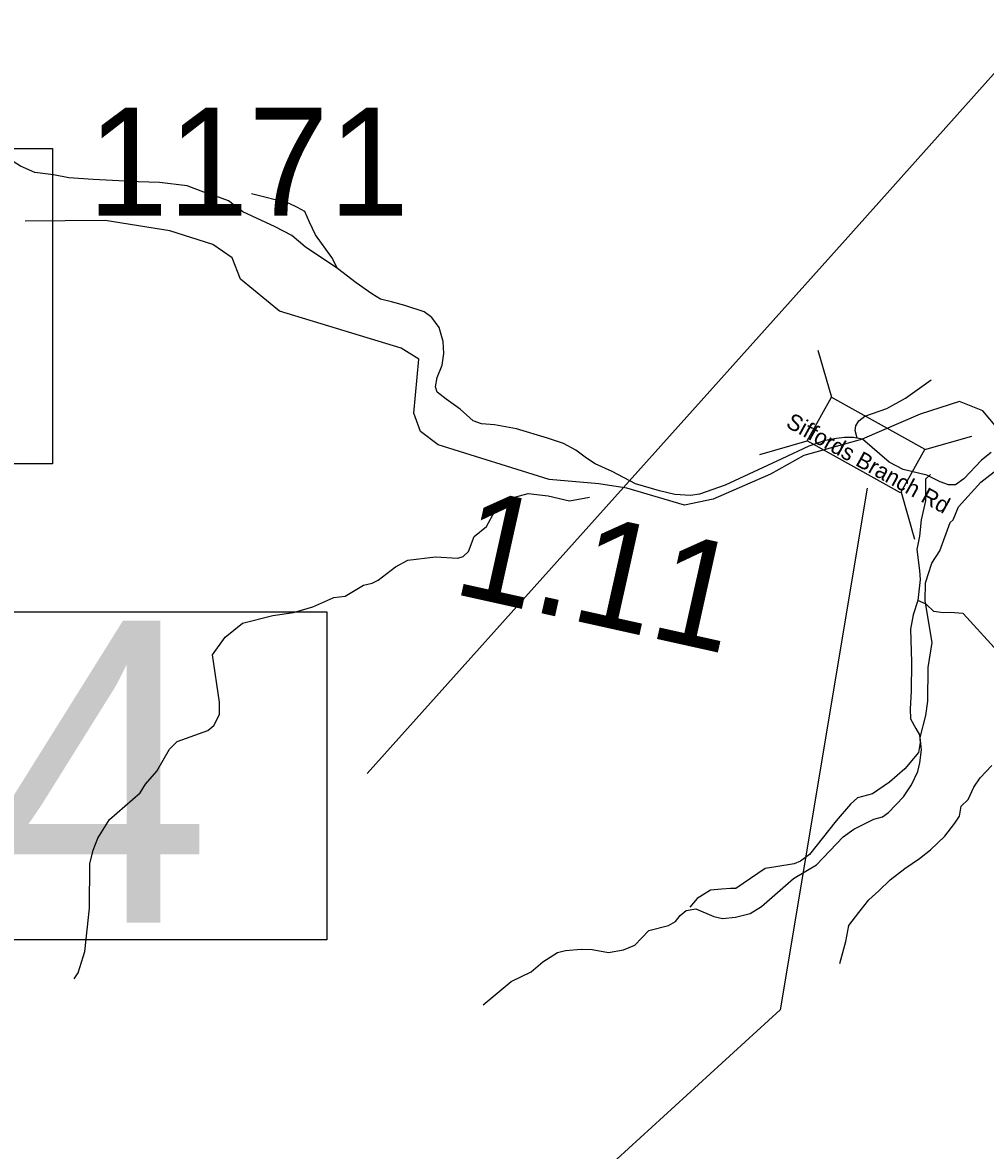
# Model space of a CAD drawing. Extents: x 1248224 to 1454986, y 825081 to 985870.
# Drawn here: x 1292500 to 1296958, y 886480 to 891703 of the extents above; entities that cross this region are included whole.
import ezdxf

# ---------------------------------------------------------------- set-up
doc = ezdxf.new("R2010")
doc.units = 0
for name, color, linetype in [('Exist Hydrographic Creek Single Shore', 7, 'Continuous'), ('Exist Hydrographic Misc Water Feature', 7, 'Continuous'), ('Exist Road Non-System Type 51', 7, 'Continuous'), ('Exist Road Primary US Structure Culvert Number Label', 7, 'Continuous'), ('Exist Road Secondary Mileage Hundredths English Label', 7, 'Continuous'), ('Exist Road Secondary Structure Culvert Number Label', 7, 'Continuous'), ('Exist Road Secondary Structure Standard Bridge CELL', 7, 'Continuous'), ('Exist Road Secondary Structure Standard Bridge Number Label', 7, 'Continuous'), ('Exist Road Secondary Type 51 Attributed', 7, 'Continuous'), ('Exist Road Secondary Type 51 Label', 7, 'Continuous'), ('Exist Road Secondary Type 51 Number Label', 7, 'Continuous')]:
    doc.layers.add(name, color=color, linetype=linetype)

msp = doc.modelspace()

# ---------------------------------------------------------------- linework, layer by layer
at = {"layer": 'Exist Hydrographic Creek Single Shore'}
for points in [[(1296388.6, 889774), (1296116.2, 889698.8), (1295962.2, 889612.1), (1295697.6, 889496.6), (1295565.2, 889467.7), (1295298.2, 889547.1), (1295168.3, 889566.4), (1294937.7, 889586.9), (1294424.7, 889748.1), (1294342.7, 889808.9), (1294311.7, 889894.8), (1294334.7, 890143.9), (1294252.7, 890194.8), (1293689.7, 890366.9), (1293509.7, 890515), (1293470.7, 890614.3), (1293380.7, 890675.2), (1293181.7, 890738.2), (1292882.6, 890786.9), (1292512.9, 890783.6)], [(1297068.2, 889760.7), (1296945.6, 889905.2), (1296837.3, 889948.5), (1296655.7, 889889.5), (1296387.4, 889774)]]:
    msp.add_lwpolyline(points, dxfattribs=at)
at = {"layer": 'Exist Hydrographic Misc Water Feature'}
for points in [[(1294633.1, 887154.6), (1294761.8, 887262.7), (1294855, 887306.8), (1294908.2, 887353.4), (1294977.3, 887396.3), (1295013.6, 887405.4), (1295085.7, 887411.4), (1295137.8, 887410.4), (1295213.4, 887396.5), (1295281.8, 887408.2), (1295334.4, 887431), (1295400.1, 887497.8), (1295490.8, 887521.4), (1295523.3, 887540.5), (1295543.9, 887567.9), (1295572.5, 887591.2), (1295616.8, 887598.5), (1295700, 887564), (1295739.7, 887553.4), (1295799.9, 887559.5), (1295868.4, 887577.9), (1295921.3, 887608.9), (1296068.5, 887739.7), (1296176.2, 887803.1), (1296299.4, 887932), (1296348.3, 887967.1), (1296441.5, 888014.4), (1296481.8, 888025.2), (1296508.2, 888045.1), (1296578.2, 888116.8), (1296615.5, 888172.6), (1296645, 888235.3), (1296654, 888275.3), (1296661.5, 888335), (1296654.9, 888391.8), (1296681.4, 888494.7), (1296691, 888561), (1296693, 888716.8), (1296711.7, 888832.2), (1296678.5, 889025.8), (1296680.5, 889109.4), (1296708.8, 889199.1), (1296746.3, 889257.5), (1296793.6, 889388.7), (1296807.8, 889400.7), (1296833.2, 889460.1), (1296936.2, 889575.4), (1297025.9, 889645)], [(1292738.8, 887274.6), (1292757.4, 887302.1), (1292788, 887401.6), (1292810.8, 887601.5), (1292811.9, 887807.4), (1292827.4, 887871.1), (1292848.9, 887926.5), (1292903, 888013.2), (1293044.2, 888135.9), (1293069, 888175.6), (1293122.6, 888236.1), (1293181.2, 888338.4), (1293216, 888373.8), (1293357.4, 888424.3), (1293385.9, 888447.5), (1293411.2, 888499.5), (1293412.7, 888555.4), (1293380.1, 888775.9), (1293438.1, 888856.8), (1293517.8, 888922.5), (1293658.7, 888957.5), (1293755.1, 888971.1), (1293843.8, 888997.3), (1293941, 889040.4), (1293993.1, 889047.6), (1294078.5, 889097.6), (1294118.7, 889106.7), (1294147.1, 889121.6), (1294226.6, 889183.2), (1294283.4, 889214.1), (1294411.9, 889228.8), (1294515.8, 889222.6), (1294539.9, 889230.3), (1294564.5, 889253.7), (1294590.4, 889322.9), (1294647.5, 889369.3), (1294687.2, 889440.8), (1294703.8, 889460.2), (1294728.4, 889483.4), (1294760.7, 889500.9), (1294841.4, 889523), (1294933.2, 889512.1), (1295032.6, 889487.9), (1295125.2, 889505.8)]]:
    msp.add_lwpolyline(points, dxfattribs=at)
at = {"layer": 'Exist Road Non-System Type 51'}
for points in [[(1294045, 890498.2), (1293958.6, 890564), (1293808.5, 890665.3), (1293746.3, 890716.6), (1293669.4, 890756.9), (1293519.3, 890826.6), (1293453.4, 890877.8), (1293394.8, 890899.8), (1293339.9, 890918.1), (1293263, 890947.5), (1293134.8, 890962.1), (1293036, 890965.8), (1292827.3, 890976.8), (1292713.8, 890984.1), (1292644.2, 890998.8), (1292556.4, 891009.7), (1292490.5, 891039.1), (1292431.9, 891075.7)], [(1293958.6, 890564), (1293931.8, 890615.3), (1293856.1, 890720.3), (1293829.3, 890778.9), (1293807.3, 890827.8), (1293773.1, 890847.3), (1293731.6, 890866.9), (1293560.8, 890910.8)], [(1296363.2, 889778.1), (1296354.9, 889814.2), (1296357.4, 889836.2), (1296372, 889858.2), (1296398.9, 889880.2), (1296501.4, 889916.8), (1296586.8, 889963.2), (1296706.4, 890048.7)], [(1296702.6, 889610.4), (1296679.4, 889588.5), (1296679.4, 889539.7), (1296679.4, 889488.4), (1296659.9, 889400.4), (1296652.6, 889324.7), (1296640.4, 889263.7), (1296652.6, 889166), (1296655, 889124.4), (1296645.3, 889026.7), (1296623.3, 888960.8), (1296611.1, 888894.8), (1296616, 888741), (1296613.5, 888606.6), (1296608.7, 888524.9), (1296611.1, 888478.5), (1296635.5, 888434.6), (1296652.6, 888405.3), (1296655, 888368.6), (1296647.7, 888322.2), (1296584.3, 888246.5), (1296513.5, 888185.4), (1296435.4, 888131.7), (1296364.6, 888112.2), (1296332.9, 888082.8), (1296266.9, 888007.1), (1296142.5, 887850.8), (1296101.9, 887819.8), (1296072.6, 887807.6), (1295987.2, 887793), (1295938.3, 887785.6), (1295801.7, 887692.8), (1295777.2, 887692.8), (1295735.8, 887690.4), (1295684.5, 887685.5), (1295623.5, 887646.4), (1295589.3, 887607.3)], [(1297030.4, 888773.6), (1296854.7, 888966.5), (1296793.6, 888971.4), (1296761.9, 888969), (1296718, 888976.3), (1296683.8, 889010.5), (1296645.3, 889026.7)], [(1296284.1, 887345.1), (1296311, 887447.7), (1296325.6, 887521), (1296372, 887582.1), (1296418.4, 887640.7), (1296464.7, 887682.2), (1296516, 887733.5), (1296584, 887785.8), (1296652.4, 887832.2), (1296703.6, 887871.3), (1296769.5, 887934.8), (1296815.9, 887995.8), (1296837.9, 888027.6), (1296845.2, 888074), (1296876.9, 888105.7), (1296903.8, 888161.9), (1296933.1, 888205.9), (1296986.8, 888262.1)]]:
    msp.add_lwpolyline(points, dxfattribs=at)
at = {"layer": 'Exist Road Primary US Structure Culvert Number Label'}
msp.add_lwpolyline([(1297358.1, 891872.2), (1296308.8, 890695.7), (1294095.6, 888226.2)], dxfattribs=at)
msp.add_lwpolyline([(1289926.6, 888974.4), (1293908.3, 888974.4), (1293908.3, 887455), (1289926.6, 887455)], close=True, dxfattribs=at)
at = {"layer": 'Exist Road Secondary Structure Culvert Number Label'}
msp.add_lwpolyline([(1287508.2, 891120.4), (1292639.6, 891120.4), (1292639.6, 889660.5), (1287508.2, 889660.5)], close=True, dxfattribs=at)
at = {"layer": 'Exist Road Secondary Structure Standard Bridge CELL'}
for p, q in [((1296182.2, 890185.8), (1296244.3, 889968.1)), ((1295914, 889703.7), (1296131.7, 889765.7)), ((1296677, 889726.1), (1296894.7, 889788.2)), ((1296566.9, 889528.3), (1296629, 889310.6))]:
    msp.add_line(p, q, dxfattribs=at)
msp.add_lwpolyline([(1296244.3, 889968.1), (1296677.5, 889727.1), (1296564.9, 889524.7), (1296131.7, 889765.7)], close=True, dxfattribs=at)
at = {"layer": 'Exist Road Secondary Structure Standard Bridge Number Label'}
msp.add_lwpolyline([(1296410.1, 889546.9), (1296007.4, 887131.1), (1293847.8, 885154.4)], dxfattribs=at)
at = {"layer": 'Exist Road Secondary Type 51 Attributed'}
for points in [[(1296387.4, 889774), (1296346.5, 889781.2), (1296305.6, 889781.2), (1296268.3, 889776.4), (1296215.4, 889768), (1296139.6, 889741.5), (1296014.6, 889682.5), (1295753.1, 889561.7), (1295634.7, 889520), (1295592.8, 889513.3), (1295519.1, 889518.3), (1295448.7, 889535.1), (1295338.1, 889567), (1295229.1, 889624), (1295150.4, 889659.2), (1295110.1, 889686.1), (1295061.5, 889723), (1295004.5, 889753.2), (1294930.8, 889778.3), (1294786.6, 889821.9), (1294685.5, 889839.8), (1294625.2, 889844.8), (1294586.6, 889858.2), (1294526.3, 889913.6), (1294460.9, 889958.8), (1294419, 889992.4), (1294412.3, 890015.9), (1294419, 890059.5), (1294442.5, 890116.5), (1294450.9, 890170.2), (1294447.5, 890225.6), (1294429.1, 890291), (1294395.6, 890337.9), (1294358.7, 890363.1), (1294269.9, 890393.3), (1294207.6, 890409.8), (1294156.6, 890423), (1294116.6, 890447.8), (1294045, 890498.2)], [(1296983.5, 889712.7), (1296938.9, 889677.5), (1296857.4, 889589.9), (1296818.9, 889562.2), (1296786.5, 889562.2), (1296748, 889576.7), (1296686.6, 889606.8), (1296576, 889633.2), (1296512.2, 889668.2), (1296388.6, 889774), (1296387.4, 889774)]]:
    msp.add_lwpolyline(points, dxfattribs=at)

# ---------------------------------------------------------------- texts
at = {"layer": 'Exist Road Primary US Structure Culvert Number Label'}
msp.add_text('C44', height=1400, dxfattribs=at).set_placement((1289939.7, 887534.1))
at = {"layer": 'Exist Road Secondary Mileage Hundredths English Label'}
msp.add_text('1.11', height=500, rotation=347.4522, dxfattribs=at).set_placement((1294480.5, 889061.6))
at = {"layer": 'Exist Road Secondary Type 51 Label'}
msp.add_text('Siffords Branch Rd', height=75, rotation=331.0566, dxfattribs=at).set_placement((1296029.1, 889833.4))
at = {"layer": 'Exist Road Secondary Type 51 Number Label'}
msp.add_text('1171', height=500, dxfattribs=at).set_placement((1292802.1, 890808.7))

doc.saveas('drawing.dxf')
